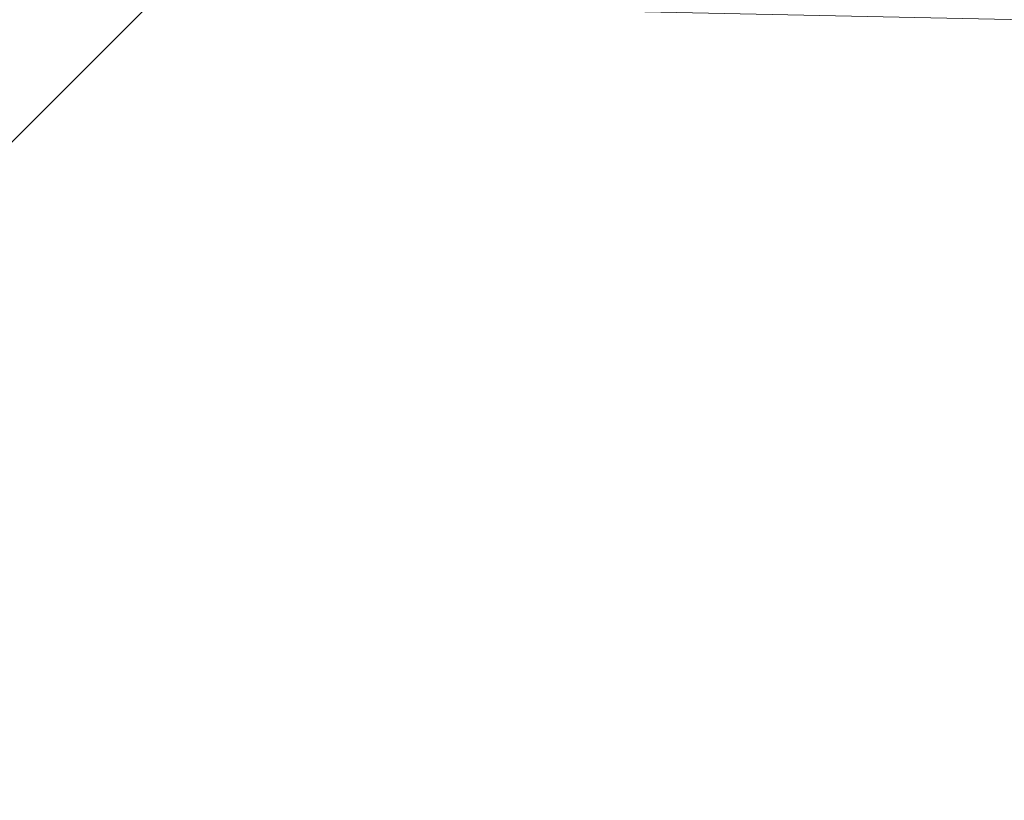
# Model space of a CAD drawing. Header units: inches. Extents: x -263 to 530, y -1 to 602.
# Tile 326 of 656: x 6.472 to 6.678, y 6.333 to 6.496. Entities that reach past the tile are written whole.
import ezdxf

# ---------------------------------------------------------------- set-up
doc = ezdxf.new("R2010")
doc.units = ezdxf.units.IN
doc.header["$MEASUREMENT"] = 0
doc.layers.add('A-WALL', color=113, linetype='Continuous', lineweight=13)

msp = doc.modelspace()

# ---------------------------------------------------------------- meshes
at = {"layer": 'A-WALL'}
mesh = msp.add_polyface(dxfattribs=at)
corners = [(0.00069, 13.75, -6), (10.00069, 13.75, -6), (158.24999, 13.75, -6), (158.24999, 0, -6), (0.00069, 0, -6)]
mesh.append_faces([[corners[k] for k in face] for face in [(1, 4, 0)]], dxfattribs={"vtx0": -1})
mesh.append_faces([[corners[k] for k in face] for face in [(3, 4, 1, 2)]], dxfattribs={"vtx1": -1})
mesh = msp.add_polyface(dxfattribs=at)
corners = [(158.24999, 13.75, 114.5), (10.00069, 13.75, 114.5), (0.00069, 13.75, 114.5), (0.00069, 0, 114.5), (158.24999, 0, 114.5)]
mesh.append_faces([[corners[k] for k in face] for face in [(1, 4, 0)]], dxfattribs={"vtx0": -1})
mesh.append_faces([[corners[k] for k in face] for face in [(3, 4, 1, 2)]], dxfattribs={"vtx1": -1})
mesh = msp.add_polyface(dxfattribs=at)
corners = [(0, 6.5, 114.5), (6.5, 6.5, 114.5), (313.24999, 6.5, 114.5), (313.24999, 0, 114.5), (0, 0, 114.5)]
mesh.append_faces([[corners[k] for k in face] for face in [(1, 4, 0)]], dxfattribs={"vtx0": -1})
mesh.append_faces([[corners[k] for k in face] for face in [(3, 4, 1, 2)]], dxfattribs={"vtx1": -1})
mesh = msp.add_polyface(dxfattribs=at)
corners = [(313.24999, 6.5, 259.99999), (6.5, 6.5, 259.99999), (0, 6.5, 259.99999), (0, 0, 259.99999), (313.24999, 0, 259.99999)]
mesh.append_faces([[corners[k] for k in face] for face in [(1, 4, 0)]], dxfattribs={"vtx0": -1})
mesh.append_faces([[corners[k] for k in face] for face in [(3, 4, 1, 2)]], dxfattribs={"vtx1": -1})

doc.saveas('drawing.dxf')
